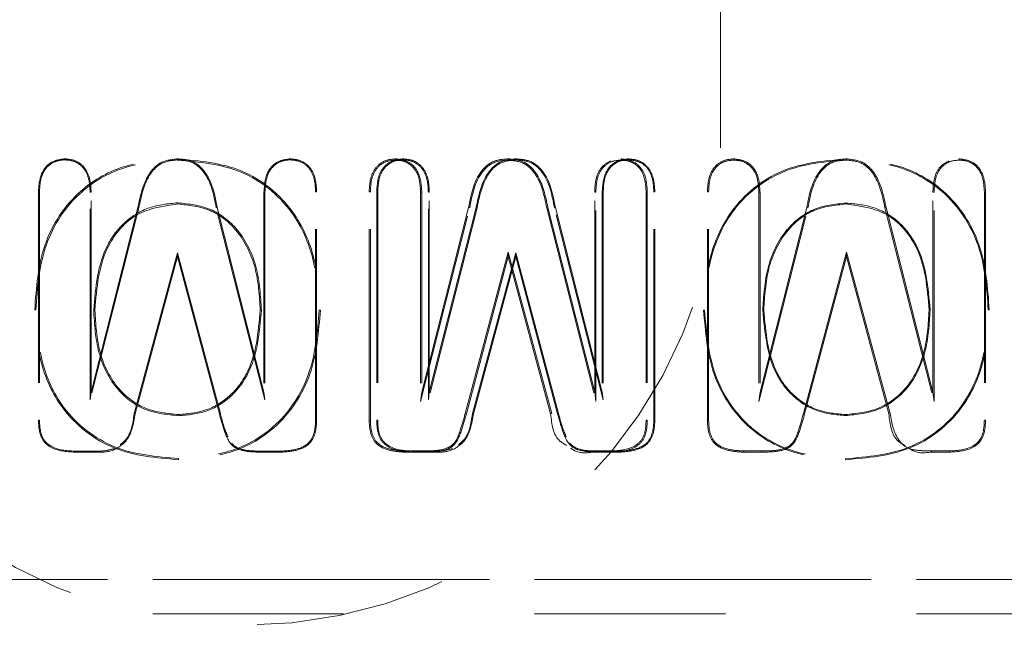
# Model space of a CAD drawing. Header units: inches. Extents: x 220 to 877, y 4 to 174.
# Tile 359 of 656: x 420.942 to 421.457, y 151.425 to 151.742. Entities that reach past the tile are written whole.
import ezdxf

# ---------------------------------------------------------------- set-up
doc = ezdxf.new("R2010")
doc.units = ezdxf.units.IN
doc.header["$LTSCALE"] = 0.5
doc.header["$MEASUREMENT"] = 0
doc.linetypes.add('HIDDEN', pattern=[0.225, 0.15, -0.075])
doc.layers.add('DSS-M-S', color=53, linetype='Continuous')
doc.layers.add('SVD-M-S', color=8, linetype='Continuous')

msp = doc.modelspace()

# ---------------------------------------------------------------- linework, layer by layer
at = {"layer": 'DSS-M-S', "linetype": 'HIDDEN', "lineweight": 18}
msp.add_line((421.30864, 151.67488), (421.30864, 152.99386), dxfattribs=at)
msp.add_arc((421.05864, 151.67488), 0.25, 180, 0, dxfattribs=at)
at = {"layer": 'SVD-M-S', "linetype": 'HIDDEN', "lineweight": 18}
for p, q in [((420.96516, 151.66854), (420.96516, 151.66906)), ((421.02428, 151.66854), (421.02428, 151.66906)), ((421.08318, 151.66854), (421.08318, 151.66906)), ((421.1386, 151.66844), (421.1386, 151.66906)), ((421.14233, 151.66854), (421.14233, 151.66906)), ((421.1975, 151.66844), (421.19751, 151.66906)), ((421.20144, 151.66854), (421.20144, 151.66906)), ((421.25662, 151.66844), (421.25662, 151.66906)), ((421.26034, 151.66854), (421.26034, 151.66906)), ((421.31577, 151.66844), (421.31577, 151.66906)), ((421.37477, 151.66854), (421.37476, 151.66906)), ((421.43379, 151.66844), (421.43379, 151.66906)), ((420.95196, 151.65176), (420.95144, 151.65177)), ((420.95144, 151.65177), (420.95144, 151.53231)), ((420.95196, 151.65176), (420.95196, 151.53232)), ((420.97849, 151.65167), (420.979, 151.65168)), ((420.97849, 151.54288), (420.97849, 151.65167)), ((420.979, 151.54701), (420.979, 151.65168)), ((421.07007, 151.65167), (421.06955, 151.65168)), ((421.06955, 151.65168), (421.06955, 151.54701)), ((421.07007, 151.65167), (421.07007, 151.54288)), ((421.0966, 151.65176), (421.09711, 151.65177)), ((421.0966, 151.53232), (421.0966, 151.65176)), ((421.09711, 151.53231), (421.09711, 151.65177)), ((421.12529, 151.65176), (421.12467, 151.65177)), ((421.12467, 151.53231), (421.12467, 151.65177)), ((421.12529, 151.53232), (421.12529, 151.65176)), ((421.12861, 151.65177), (421.12861, 151.53231)), ((421.12912, 151.65176), (421.12861, 151.65177)), ((421.12912, 151.65176), (421.12912, 151.53232)), ((421.15161, 151.65167), (421.15223, 151.65168)), ((421.15161, 151.65167), (421.15161, 151.54205)), ((421.15223, 151.65168), (421.15223, 151.54701)), ((421.15565, 151.65167), (421.15617, 151.65168)), ((421.15565, 151.54288), (421.15565, 151.65167)), ((421.15617, 151.54701), (421.15617, 151.65168)), ((421.2434, 151.65167), (421.24278, 151.65168)), ((421.24278, 151.54701), (421.24278, 151.65168)), ((421.2434, 151.54205), (421.2434, 151.65167)), ((421.24672, 151.65168), (421.24672, 151.54701)), ((421.24723, 151.65167), (421.24672, 151.65168)), ((421.24723, 151.65167), (421.24723, 151.54288)), ((421.26972, 151.65176), (421.27034, 151.65177)), ((421.26972, 151.65176), (421.26972, 151.53232)), ((421.27034, 151.65177), (421.27034, 151.53231)), ((421.27376, 151.65176), (421.27428, 151.65177)), ((421.27376, 151.53232), (421.27376, 151.65176)), ((421.27428, 151.53231), (421.27428, 151.65177)), ((421.30246, 151.65176), (421.30184, 151.65177)), ((421.30184, 151.53231), (421.30184, 151.65177)), ((421.30246, 151.53232), (421.30246, 151.65176)), ((421.32878, 151.65167), (421.3294, 151.65168)), ((421.32878, 151.65167), (421.32878, 151.54205)), ((421.3294, 151.65168), (421.3294, 151.54701)), ((421.42057, 151.65167), (421.41995, 151.65168)), ((421.41995, 151.54701), (421.41995, 151.65168)), ((421.42057, 151.54205), (421.42057, 151.65167)), ((421.44689, 151.65176), (421.44751, 151.65177)), ((421.44689, 151.65176), (421.44689, 151.53232)), ((421.44751, 151.65177), (421.44751, 151.53231)), ((421.02437, 151.64605), (421.02437, 151.64544)), ((421.37458, 151.64595), (421.37458, 151.64544)), ((421.00401, 151.64349), (420.97849, 151.54288)), ((421.00352, 151.64362), (420.979, 151.54701)), ((421.00401, 151.64349), (421.00352, 151.64362)), ((421.04454, 151.64349), (421.04504, 151.64362)), ((421.07007, 151.54288), (421.04454, 151.64349)), ((421.06955, 151.54701), (421.04504, 151.64362)), ((421.15161, 151.54205), (421.17734, 151.64347)), ((421.15223, 151.54701), (421.17674, 151.64362)), ((421.18118, 151.64349), (421.15565, 151.54288)), ((421.18068, 151.64362), (421.15617, 151.54701)), ((421.17734, 151.64347), (421.17674, 151.64362)), ((421.18118, 151.64349), (421.18068, 151.64362)), ((421.21767, 151.64346), (421.21827, 151.64362)), ((421.21767, 151.64346), (421.2434, 151.54205)), ((421.21827, 151.64362), (421.24278, 151.54701)), ((421.2217, 151.64349), (421.2222, 151.64362)), ((421.24723, 151.54288), (421.2217, 151.64349)), ((421.24672, 151.54701), (421.2222, 151.64362)), ((421.32878, 151.54205), (421.35451, 151.64347)), ((421.3294, 151.54701), (421.35391, 151.64362)), ((421.35451, 151.64347), (421.35391, 151.64362)), ((421.39483, 151.64346), (421.39543, 151.64362)), ((421.39483, 151.64346), (421.42057, 151.54205)), ((421.39543, 151.64362), (421.41995, 151.54701)), ((421.00157, 151.53573), (421.02428, 151.61987)), ((421.02428, 151.61987), (421.02428, 151.61788)), ((421.02428, 151.61987), (421.04671, 151.53573)), ((421.1975, 151.62027), (421.17498, 151.53576)), ((421.17874, 151.53573), (421.20145, 151.61987)), ((421.22031, 151.53576), (421.1975, 151.62027)), ((421.1975, 151.62027), (421.19751, 151.61788)), ((421.20145, 151.61987), (421.20144, 151.61788)), ((421.20145, 151.61987), (421.22387, 151.53573)), ((421.37467, 151.62027), (421.35214, 151.53576)), ((421.39748, 151.53576), (421.37467, 151.62027)), ((421.37467, 151.62027), (421.37467, 151.61788)), ((421.00207, 151.5356), (421.02428, 151.61788)), ((421.02428, 151.61788), (421.04621, 151.5356)), ((421.19751, 151.61788), (421.17558, 151.5356)), ((421.17924, 151.5356), (421.20144, 151.61788)), ((421.21971, 151.5356), (421.19751, 151.61788)), ((421.20144, 151.61788), (421.22337, 151.5356)), ((421.37467, 151.61788), (421.35274, 151.5356)), ((421.39688, 151.5356), (421.37467, 151.61788)), ((420.95009, 151.5901), (420.94947, 151.5901)), ((420.98035, 151.58988), (420.98097, 151.58989)), ((421.0682, 151.58989), (421.06758, 151.58989)), ((421.09846, 151.58989), (421.09908, 151.58989)), ((421.30038, 151.58989), (421.29987, 151.58989)), ((421.33085, 151.58989), (421.33136, 151.58989)), ((421.41849, 151.58988), (421.41798, 151.58989)), ((421.44896, 151.5901), (421.44947, 151.5901)), ((420.97849, 151.54288), (420.979, 151.54701)), ((421.07007, 151.54288), (421.06955, 151.54701)), ((421.15161, 151.54205), (421.15223, 151.54701)), ((421.15565, 151.54288), (421.15617, 151.54701)), ((421.2434, 151.54205), (421.24278, 151.54701)), ((421.24723, 151.54288), (421.24672, 151.54701)), ((421.32878, 151.54205), (421.3294, 151.54701)), ((421.42057, 151.54205), (421.41995, 151.54701)), ((420.95196, 151.53232), (420.95144, 151.53231)), ((421.00157, 151.53573), (421.00207, 151.5356)), ((421.0248, 151.53458), (421.0248, 151.5352)), ((421.04671, 151.53573), (421.04621, 151.5356)), ((421.0966, 151.53232), (421.09711, 151.53231)), ((421.12529, 151.53232), (421.12467, 151.53231)), ((421.12912, 151.53232), (421.12861, 151.53231)), ((421.17498, 151.53576), (421.17558, 151.5356)), ((421.17874, 151.53573), (421.17924, 151.5356)), ((421.22031, 151.53576), (421.21971, 151.5356)), ((421.22387, 151.53573), (421.22337, 151.5356)), ((421.26972, 151.53232), (421.27034, 151.53231)), ((421.27376, 151.53232), (421.27428, 151.53231)), ((421.30246, 151.53232), (421.30184, 151.53231)), ((421.35214, 151.53576), (421.35274, 151.5356)), ((421.37415, 151.53468), (421.37415, 151.5352)), ((421.39748, 151.53576), (421.39688, 151.5356)), ((421.44689, 151.53232), (421.44751, 151.53231)), ((420.9704, 151.51603), (420.97039, 151.51551)), ((420.97039, 151.51551), (420.97983, 151.51551)), ((420.9704, 151.51603), (420.97983, 151.51603)), ((420.97983, 151.51603), (420.97983, 151.51551)), ((421.0248, 151.5122), (421.0248, 151.51158)), ((421.06857, 151.51603), (421.06857, 151.51551)), ((421.06857, 151.51603), (421.07804, 151.51603)), ((421.06857, 151.51551), (421.07804, 151.51551)), ((421.07804, 151.51603), (421.07804, 151.51551)), ((421.14375, 151.51613), (421.14374, 151.51551)), ((421.14756, 151.51551), (421.14374, 151.51551)), ((421.15321, 151.51613), (421.14375, 151.51613)), ((421.14756, 151.51603), (421.14756, 151.51551)), ((421.14756, 151.51603), (421.15699, 151.51603)), ((421.14756, 151.51551), (421.157, 151.51551)), ((421.15321, 151.51613), (421.15321, 151.51551)), ((421.15699, 151.51603), (421.157, 151.51551)), ((421.25139, 151.51613), (421.24195, 151.51613)), ((421.24573, 151.51551), (421.24195, 151.51551)), ((421.24574, 151.51603), (421.24573, 151.51551)), ((421.24573, 151.51551), (421.25521, 151.51551)), ((421.24574, 151.51603), (421.2552, 151.51603)), ((421.25139, 151.51613), (421.25139, 151.51551)), ((421.2552, 151.51603), (421.25521, 151.51551)), ((421.33038, 151.51613), (421.32091, 151.51613)), ((421.32091, 151.51613), (421.32091, 151.51551)), ((421.33038, 151.51551), (421.32091, 151.51551)), ((421.33038, 151.51613), (421.33038, 151.51551)), ((421.37415, 151.51209), (421.37415, 151.51158)), ((421.41912, 151.51613), (421.41912, 151.51551)), ((421.42855, 151.51613), (421.41912, 151.51613)), ((421.42856, 151.51551), (421.41912, 151.51551)), ((421.42855, 151.51613), (421.42856, 151.51551)), ((421.71129, 151.44891), (420.68766, 151.44891)), ((420.68766, 151.44891), (421.71129, 151.44891)), ((421.71129, 151.43087), (420.68766, 151.43087))]:
    msp.add_line(p, q, dxfattribs=at)
for points, knots in [([(420.94947, 151.5901), (420.95031, 151.60164), (420.95198, 151.62466), (420.97038, 151.65268), (420.99703, 151.66727), (421.01512, 151.66846), (421.02419, 151.66906)], [0, 0, 0, 0, 0.2804985, 0.5593916, 0.779335, 1, 1, 1, 1]), ([(420.95009, 151.5901), (420.95092, 151.60157), (420.95258, 151.62441), (420.97081, 151.65221), (420.99723, 151.66667), (421.01518, 151.66785), (421.02418, 151.66844)], [0, 0, 0, 0, 0.281032, 0.559518, 0.779075, 1, 1, 1, 1]), ([(420.96516, 151.66906), (420.96282, 151.66876), (420.95813, 151.66815), (420.95206, 151.66157), (420.95168, 151.65549), (420.95144, 151.65177)], [0, 0, 0, 0, 0.280121, 0.559565, 1, 1, 1, 1]), ([(420.96516, 151.66854), (420.96365, 151.66842), (420.96065, 151.66817), (420.95668, 151.66585), (420.95252, 151.66061), (420.95219, 151.65542), (420.95196, 151.65176)], [0, 0, 0, 0, 0.187214, 0.372159, 0.557204, 1, 1, 1, 1]), ([(420.979, 151.65168), (420.97889, 151.65403), (420.97868, 151.65872), (420.97581, 151.66485), (420.97073, 151.66857), (420.96702, 151.6689), (420.96516, 151.66906)], [0, 0, 0, 0, 0.280959, 0.560029, 0.779778, 1, 1, 1, 1]), ([(420.97849, 151.65167), (420.97838, 151.65398), (420.97818, 151.65855), (420.97542, 151.66449), (420.97053, 151.66808), (420.96696, 151.66839), (420.96516, 151.66854)], [0, 0, 0, 0, 0.285086, 0.562822, 0.780014, 1, 1, 1, 1]), ([(421.02428, 151.66906), (421.02123, 151.66873), (421.01664, 151.66824), (421.01183, 151.66442), (421.00635, 151.65717), (421.00477, 151.64964), (421.00352, 151.64362)], [0, 0, 0, 0, 0.2486362, 0.3738895, 0.4991131, 1, 1, 1, 1]), ([(421.02428, 151.66854), (421.02131, 151.66823), (421.01685, 151.66776), (421.01219, 151.66404), (421.0068, 151.6569), (421.00526, 151.64947), (421.00401, 151.64349)], [0, 0, 0, 0, 0.246323, 0.369937, 0.493625, 1, 1, 1, 1]), ([(421.02418, 151.66844), (421.03569, 151.66742), (421.05862, 151.66539), (421.08468, 151.64418), (421.09672, 151.61685), (421.09788, 151.59889), (421.09846, 151.58989)], [0, 0, 0, 0, 0.280291, 0.558235, 0.778538, 1, 1, 1, 1]), ([(421.02419, 151.66906), (421.03578, 151.66803), (421.05889, 151.66597), (421.08518, 151.64458), (421.09733, 151.61703), (421.0985, 151.59894), (421.09908, 151.58989)], [0, 0, 0, 0, 0.2800877, 0.5586042, 0.779028, 1, 1, 1, 1]), ([(421.04504, 151.64362), (421.04374, 151.65045), (421.04192, 151.65996), (421.03239, 151.66849), (421.02698, 151.66887), (421.02428, 151.66906)], [0, 0, 0, 0, 0.560081, 0.779734, 1, 1, 1, 1]), ([(421.04454, 151.64349), (421.04326, 151.65025), (421.0415, 151.6596), (421.03217, 151.668), (421.02692, 151.66836), (421.02428, 151.66854)], [0, 0, 0, 0, 0.564503, 0.781193, 1, 1, 1, 1]), ([(421.08318, 151.66906), (421.08084, 151.66874), (421.07616, 151.66811), (421.07018, 151.66146), (421.06979, 151.65539), (421.06955, 151.65168)], [0, 0, 0, 0, 0.279801, 0.5595, 1, 1, 1, 1]), ([(421.08318, 151.66854), (421.08167, 151.66842), (421.07867, 151.66818), (421.07475, 151.66576), (421.07063, 151.66052), (421.0703, 151.65533), (421.07007, 151.65167)], [0, 0, 0, 0, 0.186999, 0.371713, 0.557134, 1, 1, 1, 1]), ([(421.09711, 151.65177), (421.097, 151.65412), (421.09679, 151.65881), (421.09389, 151.66494), (421.08874, 151.66858), (421.08504, 151.6689), (421.08318, 151.66906)], [0, 0, 0, 0, 0.2809512, 0.5599643, 0.7797394, 1, 1, 1, 1]), ([(421.0966, 151.65176), (421.09649, 151.65407), (421.09629, 151.65864), (421.09349, 151.66458), (421.08855, 151.66808), (421.08498, 151.66839), (421.08318, 151.66854)], [0, 0, 0, 0, 0.285047, 0.562619, 0.779802, 1, 1, 1, 1]), ([(421.12467, 151.65177), (421.12478, 151.65412), (421.12499, 151.65881), (421.1279, 151.66494), (421.13304, 151.66858), (421.13675, 151.6689), (421.1386, 151.66906)], [0, 0, 0, 0, 0.280951, 0.559964, 0.779739, 1, 1, 1, 1]), ([(421.12529, 151.65176), (421.12539, 151.65406), (421.1256, 151.6586), (421.12837, 151.6645), (421.13328, 151.66799), (421.13682, 151.66829), (421.1386, 151.66844)], [0, 0, 0, 0, 0.285899, 0.563176, 0.779823, 1, 1, 1, 1]), ([(421.14233, 151.66906), (421.13998, 151.66876), (421.1353, 151.66815), (421.12922, 151.66157), (421.12884, 151.65549), (421.12861, 151.65177)], [0, 0, 0, 0, 0.280121, 0.559565, 1, 1, 1, 1]), ([(421.14233, 151.66854), (421.14082, 151.66842), (421.13782, 151.66817), (421.13384, 151.66585), (421.12968, 151.66061), (421.12936, 151.65542), (421.12912, 151.65176)], [0, 0, 0, 0, 0.187214, 0.372159, 0.557204, 1, 1, 1, 1]), ([(421.1386, 151.66906), (421.14095, 151.66874), (421.14563, 151.66811), (421.1516, 151.66146), (421.15199, 151.65539), (421.15223, 151.65168)], [0, 0, 0, 0, 0.279801, 0.5595, 1, 1, 1, 1]), ([(421.1386, 151.66844), (421.1401, 151.66832), (421.14308, 151.66808), (421.14696, 151.66568), (421.15106, 151.66047), (421.15138, 151.65531), (421.15161, 151.65167)], [0, 0, 0, 0, 0.186949, 0.371192, 0.556281, 1, 1, 1, 1]), ([(421.15617, 151.65168), (421.15606, 151.65403), (421.15585, 151.65872), (421.15298, 151.66485), (421.1479, 151.66857), (421.14418, 151.6689), (421.14233, 151.66906)], [0, 0, 0, 0, 0.280959, 0.560029, 0.779778, 1, 1, 1, 1]), ([(421.15565, 151.65167), (421.15555, 151.65398), (421.15534, 151.65855), (421.15258, 151.66449), (421.1477, 151.66808), (421.14412, 151.66839), (421.14233, 151.66854)], [0, 0, 0, 0, 0.285086, 0.562822, 0.780014, 1, 1, 1, 1]), ([(421.17674, 151.64362), (421.17805, 151.65045), (421.17986, 151.65996), (421.18939, 151.66849), (421.1948, 151.66887), (421.19751, 151.66906)], [0, 0, 0, 0, 0.560081, 0.779734, 1, 1, 1, 1]), ([(421.17734, 151.64347), (421.17861, 151.65021), (421.18037, 151.65953), (421.18965, 151.6679), (421.19488, 151.66826), (421.1975, 151.66844)], [0, 0, 0, 0, 0.565409, 0.781494, 1, 1, 1, 1]), ([(421.20144, 151.66906), (421.19839, 151.66873), (421.1938, 151.66824), (421.18899, 151.66442), (421.18351, 151.65717), (421.18194, 151.64964), (421.18068, 151.64362)], [0, 0, 0, 0, 0.248636, 0.37389, 0.499113, 1, 1, 1, 1]), ([(421.20144, 151.66854), (421.19848, 151.66823), (421.19402, 151.66776), (421.18936, 151.66404), (421.18396, 151.6569), (421.18242, 151.64947), (421.18118, 151.64349)], [0, 0, 0, 0, 0.246323, 0.369937, 0.493625, 1, 1, 1, 1]), ([(421.1975, 151.66844), (421.20046, 151.66813), (421.20489, 151.66766), (421.20952, 151.66396), (421.21489, 151.65685), (421.21643, 151.64943), (421.21767, 151.64346)], [0, 0, 0, 0, 0.245847, 0.369127, 0.492501, 1, 1, 1, 1]), ([(421.19751, 151.66906), (421.20056, 151.66873), (421.20515, 151.66824), (421.20995, 151.66442), (421.21544, 151.65717), (421.21701, 151.64964), (421.21827, 151.64362)], [0, 0, 0, 0, 0.248636, 0.37389, 0.499113, 1, 1, 1, 1]), ([(421.2222, 151.64362), (421.2209, 151.65045), (421.21909, 151.65996), (421.20955, 151.66849), (421.20415, 151.66887), (421.20144, 151.66906)], [0, 0, 0, 0, 0.560081, 0.779734, 1, 1, 1, 1]), ([(421.2217, 151.64349), (421.22043, 151.65025), (421.21866, 151.6596), (421.20934, 151.668), (421.20408, 151.66836), (421.20144, 151.66854)], [0, 0, 0, 0, 0.564503, 0.781193, 1, 1, 1, 1]), ([(421.24278, 151.65168), (421.24289, 151.65402), (421.24312, 151.65867), (421.24592, 151.66502), (421.24959, 151.66714), (421.2512, 151.66808)], [0, 0, 0, 0, 0.360306, 0.71819, 1, 1, 1, 1]), ([(421.2434, 151.65167), (421.2435, 151.65397), (421.24371, 151.65851), (421.24645, 151.66441), (421.25129, 151.66798), (421.25484, 151.66828), (421.25662, 151.66844)], [0, 0, 0, 0, 0.285945, 0.563407, 0.780072, 1, 1, 1, 1]), ([(421.26034, 151.66906), (421.258, 151.66874), (421.25332, 151.66811), (421.24735, 151.66146), (421.24696, 151.65539), (421.24672, 151.65168)], [0, 0, 0, 0, 0.279801, 0.5595, 1, 1, 1, 1]), ([(421.26034, 151.66854), (421.25884, 151.66842), (421.25584, 151.66818), (421.25192, 151.66576), (421.24779, 151.66052), (421.24746, 151.65533), (421.24723, 151.65167)], [0, 0, 0, 0, 0.186999, 0.371713, 0.557134, 1, 1, 1, 1]), ([(421.25662, 151.66906), (421.25897, 151.66876), (421.26365, 151.66815), (421.26972, 151.66157), (421.27011, 151.65549), (421.27034, 151.65177)], [0, 0, 0, 0, 0.280121, 0.559565, 1, 1, 1, 1]), ([(421.25662, 151.66844), (421.25812, 151.66832), (421.2611, 151.66807), (421.26504, 151.66577), (421.26917, 151.66057), (421.26949, 151.65541), (421.26972, 151.65176)], [0, 0, 0, 0, 0.1871993, 0.3717002, 0.5563544, 1, 1, 1, 1]), ([(421.27428, 151.65177), (421.27417, 151.65412), (421.27395, 151.65881), (421.27105, 151.66494), (421.26591, 151.66858), (421.2622, 151.6689), (421.26034, 151.66906)], [0, 0, 0, 0, 0.2809512, 0.5599643, 0.7797394, 1, 1, 1, 1]), ([(421.27376, 151.65176), (421.27366, 151.65407), (421.27345, 151.65864), (421.27066, 151.66458), (421.26571, 151.66808), (421.26214, 151.66839), (421.26034, 151.66854)], [0, 0, 0, 0, 0.285047, 0.562619, 0.779802, 1, 1, 1, 1]), ([(421.37476, 151.66906), (421.36317, 151.66803), (421.34005, 151.66597), (421.31377, 151.64458), (421.30162, 151.61703), (421.30045, 151.59894), (421.29987, 151.58989)], [0, 0, 0, 0, 0.280088, 0.558604, 0.779028, 1, 1, 1, 1]), ([(421.37477, 151.66854), (421.36324, 151.66752), (421.34029, 151.66548), (421.31419, 151.64425), (421.30213, 151.61688), (421.30097, 151.5989), (421.30038, 151.58989)], [0, 0, 0, 0, 0.280257, 0.558297, 0.77862, 1, 1, 1, 1]), ([(421.30184, 151.65177), (421.30194, 151.65412), (421.30216, 151.65881), (421.30506, 151.66494), (421.3102, 151.66858), (421.31391, 151.6689), (421.31577, 151.66906)], [0, 0, 0, 0, 0.280951, 0.559964, 0.779739, 1, 1, 1, 1]), ([(421.30246, 151.65176), (421.30256, 151.65406), (421.30276, 151.6586), (421.30553, 151.6645), (421.31044, 151.66799), (421.31398, 151.66829), (421.31577, 151.66844)], [0, 0, 0, 0, 0.285899, 0.563176, 0.779823, 1, 1, 1, 1]), ([(421.31577, 151.66906), (421.31811, 151.66874), (421.32279, 151.66811), (421.32877, 151.66146), (421.32916, 151.65539), (421.3294, 151.65168)], [0, 0, 0, 0, 0.279801, 0.5595, 1, 1, 1, 1]), ([(421.31577, 151.66844), (421.31727, 151.66832), (421.32024, 151.66808), (421.32413, 151.66568), (421.32823, 151.66047), (421.32855, 151.65531), (421.32878, 151.65167)], [0, 0, 0, 0, 0.186949, 0.371192, 0.556281, 1, 1, 1, 1]), ([(421.35391, 151.64362), (421.35521, 151.65045), (421.35703, 151.65996), (421.36656, 151.66849), (421.37196, 151.66887), (421.37467, 151.66906)], [0, 0, 0, 0, 0.560081, 0.779734, 1, 1, 1, 1]), ([(421.35451, 151.64347), (421.35578, 151.65021), (421.35753, 151.65953), (421.36682, 151.6679), (421.37204, 151.66826), (421.37467, 151.66844)], [0, 0, 0, 0, 0.565409, 0.781494, 1, 1, 1, 1]), ([(421.37467, 151.66906), (421.37772, 151.66873), (421.38231, 151.66824), (421.38712, 151.66442), (421.3926, 151.65717), (421.39418, 151.64964), (421.39543, 151.64362)], [0, 0, 0, 0, 0.248636, 0.37389, 0.499113, 1, 1, 1, 1]), ([(421.37467, 151.66844), (421.37762, 151.66813), (421.38205, 151.66766), (421.38669, 151.66396), (421.39206, 151.65685), (421.3936, 151.64943), (421.39483, 151.64346)], [0, 0, 0, 0, 0.245847, 0.369127, 0.492501, 1, 1, 1, 1]), ([(421.44947, 151.5901), (421.44864, 151.60164), (421.44697, 151.62466), (421.42857, 151.65268), (421.40192, 151.66727), (421.38383, 151.66846), (421.37476, 151.66906)], [0, 0, 0, 0, 0.280499, 0.559392, 0.779335, 1, 1, 1, 1]), ([(421.44896, 151.5901), (421.44813, 151.60158), (421.44647, 151.62445), (421.42821, 151.65229), (421.40175, 151.66677), (421.38378, 151.66795), (421.37477, 151.66854)], [0, 0, 0, 0, 0.2809423, 0.5594965, 0.7791182, 1, 1, 1, 1]), ([(421.41995, 151.65168), (421.42006, 151.65402), (421.42028, 151.65867), (421.42308, 151.66502), (421.42675, 151.66714), (421.42837, 151.66808)], [0, 0, 0, 0, 0.360306, 0.71819, 1, 1, 1, 1]), ([(421.42057, 151.65167), (421.42067, 151.65397), (421.42087, 151.65851), (421.42361, 151.66441), (421.42846, 151.66798), (421.432, 151.66828), (421.43379, 151.66844)], [0, 0, 0, 0, 0.285945, 0.563407, 0.780072, 1, 1, 1, 1]), ([(421.43379, 151.66906), (421.43613, 151.66876), (421.44082, 151.66815), (421.44689, 151.66157), (421.44727, 151.65549), (421.44751, 151.65177)], [0, 0, 0, 0, 0.280121, 0.559565, 1, 1, 1, 1]), ([(421.43379, 151.66844), (421.43529, 151.66832), (421.43826, 151.66807), (421.4422, 151.66577), (421.44633, 151.66057), (421.44666, 151.65541), (421.44689, 151.65176)], [0, 0, 0, 0, 0.187199, 0.3717, 0.556354, 1, 1, 1, 1]), ([(421.02437, 151.64605), (421.01936, 151.64556), (421.00934, 151.64458), (420.99612, 151.63655), (420.98283, 151.61881), (420.98137, 151.60179), (420.98035, 151.58988)], [0, 0, 0, 0, 0.187431, 0.375191, 0.562741, 1, 1, 1, 1]), ([(421.02437, 151.64544), (421.01692, 151.64437), (421.00203, 151.64223), (420.98349, 151.62077), (420.98193, 151.60161), (420.98097, 151.58989)], [0, 0, 0, 0, 0.279993, 0.559592, 1, 1, 1, 1]), ([(421.0682, 151.58989), (421.06777, 151.59734), (421.0669, 151.61225), (421.05776, 151.63157), (421.04213, 151.64417), (421.03029, 151.64543), (421.02437, 151.64605)], [0, 0, 0, 0, 0.279555, 0.559243, 0.779734, 1, 1, 1, 1]), ([(421.06758, 151.58989), (421.06715, 151.59729), (421.06629, 151.61205), (421.05727, 151.63115), (421.04187, 151.64358), (421.03021, 151.64482), (421.02437, 151.64544)], [0, 0, 0, 0, 0.280968, 0.56052, 0.7802, 1, 1, 1, 1]), ([(421.33085, 151.58989), (421.33128, 151.59733), (421.33215, 151.61221), (421.34127, 151.6315), (421.35686, 151.64407), (421.36867, 151.64533), (421.37458, 151.64595)], [0, 0, 0, 0, 0.279788, 0.559453, 0.779811, 1, 1, 1, 1]), ([(421.33136, 151.58989), (421.3318, 151.59729), (421.33266, 151.61205), (421.34168, 151.63115), (421.35707, 151.64358), (421.36874, 151.64482), (421.37458, 151.64544)], [0, 0, 0, 0, 0.280968, 0.56052, 0.7802, 1, 1, 1, 1]), ([(421.37458, 151.64595), (421.37958, 151.64546), (421.38958, 151.64448), (421.40276, 151.63647), (421.41602, 151.61876), (421.41747, 151.60178), (421.41849, 151.58988)], [0, 0, 0, 0, 0.187389, 0.375014, 0.562503, 1, 1, 1, 1]), ([(421.37458, 151.64544), (421.38203, 151.64437), (421.39692, 151.64223), (421.41546, 151.62077), (421.41702, 151.60161), (421.41798, 151.58989)], [0, 0, 0, 0, 0.279993, 0.559592, 1, 1, 1, 1]), ([(421.0248, 151.51158), (421.01321, 151.51254), (420.9901, 151.51447), (420.96347, 151.53542), (420.95111, 151.56295), (420.95002, 151.58104), (420.94947, 151.5901)], [0, 0, 0, 0, 0.280165, 0.558698, 0.779043, 1, 1, 1, 1]), ([(421.0248, 151.5122), (421.01329, 151.51315), (420.99037, 151.51506), (420.96396, 151.53582), (420.95172, 151.56313), (420.95064, 151.58109), (420.95009, 151.5901)], [0, 0, 0, 0, 0.280401, 0.558384, 0.778583, 1, 1, 1, 1]), ([(420.98035, 151.58988), (420.98079, 151.58244), (420.98167, 151.56757), (420.99101, 151.54825), (421.0071, 151.53634), (421.0189, 151.53517), (421.0248, 151.53458)], [0, 0, 0, 0, 0.279621, 0.559229, 0.779711, 1, 1, 1, 1]), ([(420.98097, 151.58989), (420.98141, 151.5825), (420.98228, 151.56777), (420.99149, 151.54867), (421.00735, 151.53693), (421.01898, 151.53578), (421.0248, 151.5352)], [0, 0, 0, 0, 0.280961, 0.560426, 0.779933, 1, 1, 1, 1]), ([(421.09846, 151.58989), (421.09757, 151.57853), (421.09579, 151.55591), (421.0777, 151.52837), (421.0515, 151.51406), (421.03372, 151.51282), (421.0248, 151.5122)], [0, 0, 0, 0, 0.280955, 0.559458, 0.779119, 1, 1, 1, 1]), ([(421.0248, 151.53458), (421.02974, 151.53503), (421.03963, 151.53593), (421.0526, 151.54393), (421.06575, 151.56136), (421.06719, 151.57814), (421.0682, 151.58989)], [0, 0, 0, 0, 0.187393, 0.374969, 0.562613, 1, 1, 1, 1]), ([(421.09908, 151.58989), (421.09818, 151.57846), (421.09638, 151.55566), (421.07813, 151.5279), (421.05171, 151.51346), (421.03378, 151.5122), (421.0248, 151.51158)], [0, 0, 0, 0, 0.2804668, 0.5593637, 0.7793724, 1, 1, 1, 1]), ([(421.0248, 151.5352), (421.02967, 151.53564), (421.03941, 151.53653), (421.05219, 151.54441), (421.06516, 151.56163), (421.06659, 151.57824), (421.06758, 151.58989)], [0, 0, 0, 0, 0.18712, 0.373893, 0.56098, 1, 1, 1, 1]), ([(421.29987, 151.58989), (421.30077, 151.57846), (421.30257, 151.55566), (421.32082, 151.5279), (421.34724, 151.51346), (421.36517, 151.5122), (421.37415, 151.51158)], [0, 0, 0, 0, 0.280467, 0.559364, 0.779372, 1, 1, 1, 1]), ([(421.30038, 151.58989), (421.30128, 151.57851), (421.30306, 151.55586), (421.32118, 151.52829), (421.34741, 151.51396), (421.36522, 151.51271), (421.37415, 151.51209)], [0, 0, 0, 0, 0.280873, 0.559442, 0.779161, 1, 1, 1, 1]), ([(421.37415, 151.53468), (421.36922, 151.53513), (421.35936, 151.53603), (421.34642, 151.54401), (421.3333, 151.5614), (421.33186, 151.57816), (421.33085, 151.58989)], [0, 0, 0, 0, 0.187349, 0.374792, 0.562344, 1, 1, 1, 1]), ([(421.37415, 151.5352), (421.36927, 151.53564), (421.35954, 151.53653), (421.34676, 151.54441), (421.33378, 151.56163), (421.33236, 151.57824), (421.33136, 151.58989)], [0, 0, 0, 0, 0.18712, 0.373893, 0.56098, 1, 1, 1, 1]), ([(421.37415, 151.51158), (421.38574, 151.51254), (421.40885, 151.51447), (421.43548, 151.53542), (421.44784, 151.56295), (421.44893, 151.58104), (421.44947, 151.5901)], [0, 0, 0, 0, 0.280165, 0.558698, 0.779043, 1, 1, 1, 1]), ([(421.37415, 151.51209), (421.38567, 151.51305), (421.40862, 151.51496), (421.43507, 151.53576), (421.44733, 151.5631), (421.44842, 151.58108), (421.44896, 151.5901)], [0, 0, 0, 0, 0.280361, 0.558436, 0.77866, 1, 1, 1, 1]), ([(421.41798, 151.58989), (421.41754, 151.5825), (421.41667, 151.56777), (421.40746, 151.54867), (421.3916, 151.53693), (421.37997, 151.53578), (421.37415, 151.5352)], [0, 0, 0, 0, 0.280961, 0.560426, 0.779933, 1, 1, 1, 1]), ([(421.41849, 151.58988), (421.41805, 151.58245), (421.41718, 151.5676), (421.40786, 151.54832), (421.39181, 151.53644), (421.38004, 151.53527), (421.37415, 151.53468)], [0, 0, 0, 0, 0.279842, 0.559426, 0.779748, 1, 1, 1, 1]), ([(420.95144, 151.53231), (420.95151, 151.53049), (420.95165, 151.52685), (420.9534, 151.5215), (420.95972, 151.51615), (420.96598, 151.51578), (420.97039, 151.51551)], [0, 0, 0, 0, 0.18788, 0.37488, 0.560687, 1, 1, 1, 1]), ([(420.95196, 151.53232), (420.95203, 151.53052), (420.95216, 151.52698), (420.95384, 151.5218), (420.95998, 151.51663), (420.96607, 151.51628), (420.9704, 151.51603)], [0, 0, 0, 0, 0.189984, 0.375633, 0.557036, 1, 1, 1, 1]), ([(420.97983, 151.51551), (420.98307, 151.51542), (420.98946, 151.51524), (420.99983, 151.52195), (421.00122, 151.53039), (421.00207, 151.5356)], [0, 0, 0, 0, 0.282426, 0.556471, 1, 1, 1, 1]), ([(420.99431, 151.51946), (420.99516, 151.52015), (420.99994, 151.524), (421.00084, 151.53044), (421.00157, 151.53573)], [0, 0, 0, 0, 0.179207, 1, 1, 1, 1]), ([(421.04621, 151.5356), (421.04702, 151.53255), (421.04863, 151.5265), (421.05254, 151.51761), (421.06111, 151.51562), (421.06607, 151.51555), (421.06857, 151.51551)], [0, 0, 0, 0, 0.2819089, 0.5591024, 0.7785553, 1, 1, 1, 1]), ([(421.04671, 151.53573), (421.04747, 151.53274), (421.04854, 151.52856), (421.05023, 151.52461), (421.05071, 151.52349)], [0, 0, 0, 0, 0.717269, 1, 1, 1, 1]), ([(421.07804, 151.51603), (421.08072, 151.51617), (421.08602, 151.51645), (421.0933, 151.51952), (421.09634, 151.52604), (421.09651, 151.5302), (421.0966, 151.53232)], [0, 0, 0, 0, 0.284673, 0.561501, 0.776897, 1, 1, 1, 1]), ([(421.07804, 151.51551), (421.08077, 151.51566), (421.0862, 151.51594), (421.09369, 151.51915), (421.09685, 151.52586), (421.09702, 151.53015), (421.09711, 151.53231)], [0, 0, 0, 0, 0.281238, 0.560244, 0.77914, 1, 1, 1, 1]), ([(421.14374, 151.51551), (421.14101, 151.51566), (421.13558, 151.51594), (421.12809, 151.51914), (421.12494, 151.52586), (421.12476, 151.53015), (421.12467, 151.53231)], [0, 0, 0, 0, 0.281244, 0.560257, 0.779158, 1, 1, 1, 1]), ([(421.14375, 151.51613), (421.14107, 151.51627), (421.1358, 151.51655), (421.12856, 151.5196), (421.12554, 151.52607), (421.12538, 151.53021), (421.12529, 151.53232)], [0, 0, 0, 0, 0.28539, 0.561777, 0.776718, 1, 1, 1, 1]), ([(421.12861, 151.53231), (421.12868, 151.53049), (421.12882, 151.52685), (421.13057, 151.5215), (421.13688, 151.51615), (421.14315, 151.51578), (421.14756, 151.51551)], [0, 0, 0, 0, 0.18788, 0.37488, 0.560687, 1, 1, 1, 1]), ([(421.12912, 151.53232), (421.12919, 151.53052), (421.12933, 151.52698), (421.13101, 151.5218), (421.13715, 151.51663), (421.14324, 151.51628), (421.14756, 151.51603)], [0, 0, 0, 0, 0.189984, 0.375633, 0.557036, 1, 1, 1, 1]), ([(421.17498, 151.53576), (421.17415, 151.53282), (421.17284, 151.52818), (421.17089, 151.52251), (421.16843, 151.51921), (421.16442, 151.51688), (421.15911, 151.51624), (421.15503, 151.51617), (421.15321, 151.51613)], [0, 0, 0, 0, 0.273065, 0.431486, 0.532335, 0.633624, 0.837067, 1, 1, 1, 1]), ([(421.17558, 151.5356), (421.17476, 151.53255), (421.17315, 151.5265), (421.16925, 151.51761), (421.16068, 151.51562), (421.15571, 151.51555), (421.15321, 151.51551)], [0, 0, 0, 0, 0.281909, 0.559102, 0.778555, 1, 1, 1, 1]), ([(421.157, 151.51551), (421.16024, 151.51542), (421.16663, 151.51524), (421.177, 151.52195), (421.17838, 151.53039), (421.17924, 151.5356)], [0, 0, 0, 0, 0.282426, 0.556471, 1, 1, 1, 1]), ([(421.17147, 151.51946), (421.17233, 151.52015), (421.17711, 151.524), (421.178, 151.53044), (421.17874, 151.53573)], [0, 0, 0, 0, 0.179207, 1, 1, 1, 1]), ([(421.22805, 151.51908), (421.22682, 151.51978), (421.22111, 151.523), (421.22033, 151.53006), (421.21971, 151.5356)], [0, 0, 0, 0, 0.2152773, 1, 1, 1, 1]), ([(421.22337, 151.5356), (421.22418, 151.53255), (421.22579, 151.5265), (421.2297, 151.51761), (421.23827, 151.51562), (421.24324, 151.51555), (421.24573, 151.51551)], [0, 0, 0, 0, 0.281909, 0.559102, 0.778555, 1, 1, 1, 1]), ([(421.22387, 151.53573), (421.22464, 151.53274), (421.2257, 151.52856), (421.22739, 151.52461), (421.22787, 151.52349)], [0, 0, 0, 0, 0.717269, 1, 1, 1, 1]), ([(421.26972, 151.53232), (421.26965, 151.53053), (421.26952, 151.52701), (421.26785, 151.52186), (421.26175, 151.51673), (421.25569, 151.51638), (421.25139, 151.51613)], [0, 0, 0, 0, 0.190418, 0.375788, 0.556281, 1, 1, 1, 1]), ([(421.27034, 151.53231), (421.27027, 151.53049), (421.27013, 151.52685), (421.26838, 151.5215), (421.26207, 151.51615), (421.2558, 151.51578), (421.25139, 151.51551)], [0, 0, 0, 0, 0.18788, 0.37488, 0.560687, 1, 1, 1, 1]), ([(421.2552, 151.51603), (421.25789, 151.51617), (421.26318, 151.51645), (421.27047, 151.51952), (421.27351, 151.52604), (421.27368, 151.5302), (421.27376, 151.53232)], [0, 0, 0, 0, 0.284673, 0.561501, 0.776897, 1, 1, 1, 1]), ([(421.25521, 151.51551), (421.25794, 151.51566), (421.26337, 151.51594), (421.27085, 151.51915), (421.27401, 151.52586), (421.27419, 151.53015), (421.27428, 151.53231)], [0, 0, 0, 0, 0.281238, 0.560244, 0.77914, 1, 1, 1, 1]), ([(421.32091, 151.51551), (421.31818, 151.51566), (421.31275, 151.51594), (421.30526, 151.51914), (421.3021, 151.52586), (421.30193, 151.53015), (421.30184, 151.53231)], [0, 0, 0, 0, 0.281244, 0.560257, 0.779158, 1, 1, 1, 1]), ([(421.32091, 151.51613), (421.31824, 151.51627), (421.31297, 151.51655), (421.30572, 151.5196), (421.30271, 151.52607), (421.30254, 151.53021), (421.30246, 151.53232)], [0, 0, 0, 0, 0.28539, 0.561777, 0.776718, 1, 1, 1, 1]), ([(421.35214, 151.53576), (421.35132, 151.53282), (421.35001, 151.52818), (421.34806, 151.52251), (421.3456, 151.51921), (421.34158, 151.51688), (421.33628, 151.51624), (421.33219, 151.51617), (421.33038, 151.51613)], [0, 0, 0, 0, 0.273065, 0.431486, 0.532335, 0.633624, 0.837067, 1, 1, 1, 1]), ([(421.35274, 151.5356), (421.35193, 151.53255), (421.35032, 151.5265), (421.34641, 151.51761), (421.33784, 151.51562), (421.33287, 151.51555), (421.33038, 151.51551)], [0, 0, 0, 0, 0.281909, 0.559102, 0.778555, 1, 1, 1, 1]), ([(421.40522, 151.51908), (421.40399, 151.51978), (421.39828, 151.523), (421.39749, 151.53006), (421.39688, 151.5356)], [0, 0, 0, 0, 0.2152773, 1, 1, 1, 1]), ([(421.41912, 151.51613), (421.41702, 151.51618), (421.41286, 151.51627), (421.40654, 151.5171), (421.39969, 151.52369), (421.3984, 151.53073), (421.39748, 151.53576)], [0, 0, 0, 0, 0.190351, 0.37588, 0.553644, 1, 1, 1, 1]), ([(421.44689, 151.53232), (421.44682, 151.53053), (421.44668, 151.52701), (421.44502, 151.52186), (421.43892, 151.51673), (421.43286, 151.51638), (421.42855, 151.51613)], [0, 0, 0, 0, 0.190418, 0.375788, 0.556281, 1, 1, 1, 1]), ([(421.44751, 151.53231), (421.44744, 151.53049), (421.44729, 151.52685), (421.44555, 151.5215), (421.43923, 151.51615), (421.43296, 151.51578), (421.42856, 151.51551)], [0, 0, 0, 0, 0.18788, 0.37488, 0.560687, 1, 1, 1, 1]), ([(420.97983, 151.51603), (420.98196, 151.51601), (420.98581, 151.51598), (420.98952, 151.51697), (420.99117, 151.51741)], [0, 0, 0, 0, 0.554553, 1, 1, 1, 1]), ([(421.05268, 151.52027), (421.05292, 151.51993), (421.05384, 151.51867), (421.05742, 151.51684), (421.06265, 151.51612), (421.06676, 151.51606), (421.06857, 151.51603)], [0, 0, 0, 0, 0.0724639, 0.2744015, 0.6798101, 1, 1, 1, 1]), ([(421.15699, 151.51603), (421.15913, 151.51601), (421.16297, 151.51598), (421.16668, 151.51697), (421.16833, 151.51741)], [0, 0, 0, 0, 0.554553, 1, 1, 1, 1]), ([(421.22985, 151.52027), (421.23009, 151.51993), (421.23101, 151.51867), (421.23458, 151.51684), (421.23981, 151.51612), (421.24392, 151.51606), (421.24574, 151.51603)], [0, 0, 0, 0, 0.072464, 0.274402, 0.67981, 1, 1, 1, 1]), ([(421.24195, 151.51551), (421.23856, 151.51516), (421.23431, 151.51471), (421.23103, 151.51709), (421.23037, 151.51756)], [0, 0, 0, 0, 0.7997101, 1, 1, 1, 1]), ([(421.41912, 151.51551), (421.41572, 151.51516), (421.41148, 151.51471), (421.4082, 151.51709), (421.40754, 151.51756)], [0, 0, 0, 0, 0.79971, 1, 1, 1, 1])]:
    msp.add_open_spline(points, degree=3, knots=knots, dxfattribs=at)

doc.saveas('drawing.dxf')
